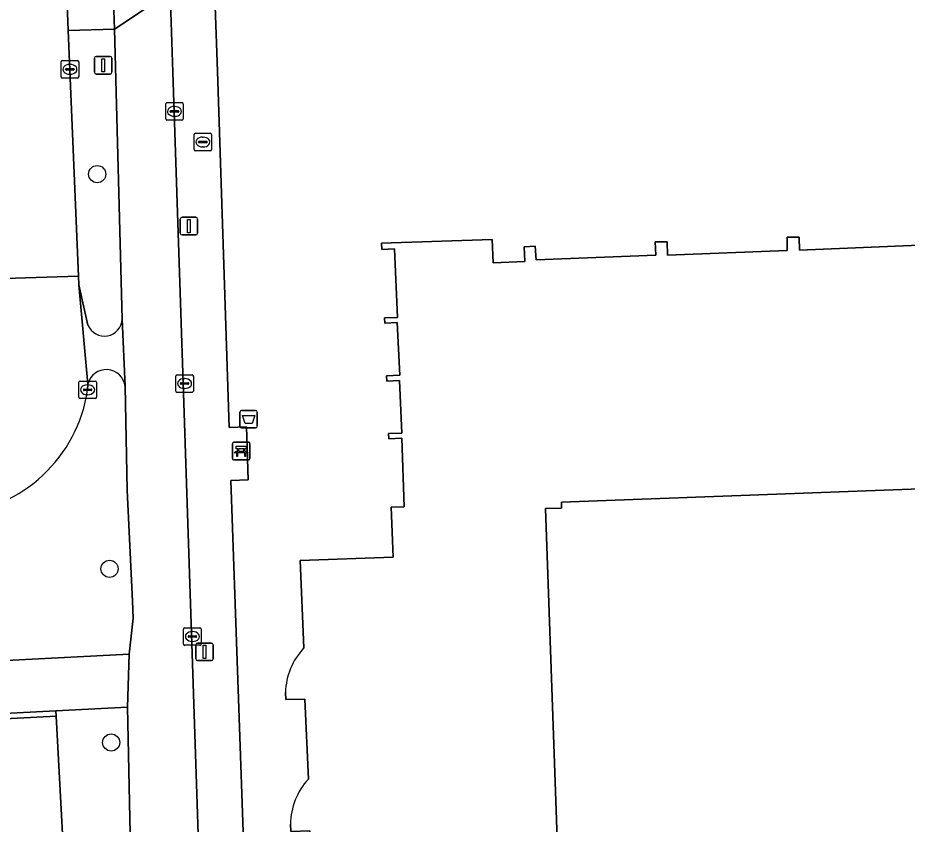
# Model space of a CAD drawing. Extents: x 161084 to 161928, y 385354 to 386522.
# Drawn here: x 161355.5 to 161406.1, y 386361.8 to 386407.7 of the extents above; entities that cross this region are included whole.
import ezdxf

# ---------------------------------------------------------------- set-up
doc = ezdxf.new("R2010")
doc.units = 0
for name, color, linetype in [('IMGEO_Afvalbak', 7, 'Continuous'), ('IMGEO_Bank', 7, 'Continuous'), ('IMGEO_Berm_groen', 7, 'Continuous'), ('IMGEO_Boom', 7, 'Continuous'), ('IMGEO_Brandkraan', 7, 'Continuous'), ('IMGEO_Erf', 7, 'Continuous'), ('IMGEO_Fietspad_gesloten', 7, 'Continuous'), ('IMGEO_Groenvoorziening', 7, 'Continuous'), ('IMGEO_Kolk', 7, 'Continuous'), ('IMGEO_Lichtmast', 7, 'Continuous'), ('IMGEO_Pand', 7, 'Continuous'), ('IMGEO_Parkeervlak_open', 7, 'Continuous'), ('IMGEO_Rijbaan_lokaal_open', 7, 'Continuous'), ('IMGEO_Verkeersbordpaal', 7, 'Continuous'), ('IMGEO_Voetpad_open', 7, 'Continuous')]:
    doc.layers.add(name, color=color, linetype=linetype)

msp = doc.modelspace()

# ---------------------------------------------------------------- linework, layer by layer
at = {"layer": 'IMGEO_Afvalbak'}
for p, q in [((161368.155, 386384.426), (161368.155, 386385.226)), ((161368.155, 386385.226), (161368.155, 386384.426)), ((161368.255, 386385.326), (161369.045, 386385.326)), ((161369.045, 386385.326), (161368.255, 386385.326)), ((161369.145, 386385.226), (161369.145, 386384.426)), ((161369.145, 386384.426), (161369.145, 386385.226)), ((161369.045, 386384.326), (161368.255, 386384.326)), ((161368.255, 386384.326), (161369.045, 386384.326))]:
    msp.add_line(p, q, dxfattribs=at)
msp.add_lwpolyline([(161368.298, 386385.04), (161369.002, 386385.04), (161368.853, 386384.57), (161368.447, 386384.57), (161368.298, 386385.04)], dxfattribs=at)
for centre, start, end in [((161368.255, 386385.226), 90, 180), ((161368.255, 386385.226), 90, 180), ((161369.045, 386385.226), 0, 90), ((161369.045, 386385.226), 360, 90), ((161368.255, 386384.426), 180, 270), ((161368.255, 386384.426), 180, 270), ((161369.045, 386384.426), 270, 0), ((161369.045, 386384.426), 270, 0)]:
    msp.add_arc(centre, 0.1, start, end, dxfattribs=at)
at = {"layer": 'IMGEO_Bank'}
for p, q in [((161367.73, 386382.586), (161367.73, 386383.427)), ((161367.73, 386383.427), (161367.73, 386382.586)), ((161367.805, 386383.511), (161368.646, 386383.511)), ((161368.646, 386383.511), (161367.805, 386383.511)), ((161368.039, 386383.017), (161368.039, 386383.123)), ((161368.083, 386383.123), (161368.083, 386383.017)), ((161368.371, 386383.129), (161368.089, 386383.129)), ((161368.377, 386383.017), (161368.377, 386383.123)), ((161368.421, 386383.123), (161368.421, 386383.017)), ((161368.73, 386383.436), (161368.73, 386382.595)), ((161368.73, 386382.595), (161368.73, 386383.436)), ((161368.655, 386382.511), (161367.814, 386382.511)), ((161367.814, 386382.511), (161368.655, 386382.511)), ((161368.427, 386382.909), (161368.034, 386382.909)), ((161368.089, 386383.011), (161368.371, 386383.011))]:
    msp.add_line(p, q, dxfattribs=at)
for points in [[(161368.033, 386383.129), (161367.947, 386383.129), (161367.947, 386383.29), (161368.51, 386383.29), (161368.51, 386383.129), (161368.427, 386383.129)], [(161367.977, 386382.909), (161367.835, 386382.909), (161367.947, 386383.011), (161368.033, 386383.011)], [(161368.027, 386382.902), (161368.027, 386382.695), (161367.984, 386382.695), (161367.984, 386382.902)], [(161368.427, 386383.011), (161368.51, 386383.011), (161368.622, 386382.909), (161368.483, 386382.909)], [(161368.477, 386382.902), (161368.477, 386382.695), (161368.433, 386382.695), (161368.433, 386382.902)]]:
    msp.add_lwpolyline(points, dxfattribs=at)
for centre, radius, start, end in [((161367.808, 386383.433), 0.0779, 92.4484, 184.2845), ((161367.808, 386383.433), 0.0779, 92.4484, 184.2845), ((161368.032, 386383.122), 0.00671, 2.8957, 87.1043), ((161368.032, 386383.018), 0.00671, 272.8957, 357.1043), ((161368.089, 386383.122), 0.00671, 92.8957, 177.1043), ((161368.089, 386383.018), 0.00671, 182.8957, 267.1043), ((161368.371, 386383.122), 0.00671, 2.8957, 87.1043), ((161368.371, 386383.018), 0.00671, 272.8957, 357.1043), ((161368.428, 386383.122), 0.00671, 92.8957, 177.1043), ((161368.428, 386383.018), 0.00671, 182.8957, 267.1043), ((161368.652, 386383.433), 0.0779, 2.4484, 94.2845), ((161368.652, 386383.433), 0.0779, 2.4484, 94.2845), ((161367.808, 386382.589), 0.0779, 182.4484, 274.2845), ((161367.808, 386382.589), 0.0779, 182.4484, 274.2845), ((161367.977, 386382.902), 0.00671, 2.8957, 87.1043), ((161368.034, 386382.902), 0.00671, 92.8957, 177.1043), ((161368.426, 386382.902), 0.00671, 2.8957, 87.1043), ((161368.483, 386382.902), 0.00671, 92.8957, 177.1043), ((161368.652, 386382.589), 0.0779, 272.4484, 4.2845), ((161368.652, 386382.589), 0.0779, 272.4484, 4.2845)]:
    msp.add_arc(centre, radius, start, end, dxfattribs=at)
at = {"layer": 'IMGEO_Berm_groen'}
for points in [[(161361.015, 386407.022), (161358.386, 386406.933), (161358.971, 386392.968), (161358.992, 386392.465), (161359.506, 386390.171)], [(161361.451, 386390.507), (161361.015, 386407.022)]]:
    msp.add_lwpolyline(points, dxfattribs=at)
msp.add_arc((161360.44, 386390.564), 1.013, 202.8421, 356.7602, dxfattribs=at)
at = {"layer": 'IMGEO_Boom'}
for centre in [(161360.033, 386398.767), (161360.736, 386376.309), (161360.827, 386366.429)]:
    msp.add_circle(centre, 0.489, dxfattribs=at)
at = {"layer": 'IMGEO_Brandkraan'}
for p, q in [((161365.545, 386400.163), (161365.545, 386401.015)), ((161365.62, 386401.089), (161366.472, 386401.089)), ((161366.033, 386400.869), (161366.058, 386400.869)), ((161366.546, 386401.015), (161366.546, 386400.163)), ((161365.804, 386400.583), (161365.804, 386400.595)), ((161366.242, 386400.546), (161365.844, 386400.546)), ((161365.847, 386400.632), (161366.245, 386400.632)), ((161366.056, 386400.309), (161366.031, 386400.309)), ((161366.288, 386400.595), (161366.288, 386400.583)), ((161366.472, 386400.089), (161365.62, 386400.089))]:
    msp.add_line(p, q, dxfattribs=at)
for points in [[(161365.545, 386400.163), (161365.545, 386401.015)], [(161365.62, 386401.089), (161366.472, 386401.089)], [(161366.546, 386401.015), (161366.546, 386400.163)], [(161366.472, 386400.089), (161365.62, 386400.089)]]:
    msp.add_lwpolyline(points, dxfattribs=at)
for centre, radius, start, end in [((161365.622, 386401.013), 0.0765, 91.552, 178.448), ((161365.622, 386401.013), 0.0765, 91.552, 178.448), ((161366.47, 386401.013), 0.0765, 1.552, 88.448), ((161366.47, 386401.013), 0.0765, 1.552, 88.448), ((161365.844, 386400.592), 0.0403, 85.8775, 175.7526), ((161365.841, 386400.582), 0.0366, 178.938, 274.7102), ((161366.245, 386400.589), 0.043, 264.8664, 352.4533), ((161366.249, 386400.594), 0.0386, 1.7309, 96.639), ((161365.622, 386400.165), 0.0765, 181.552, 268.448), ((161365.622, 386400.165), 0.0765, 181.552, 268.448), ((161366.47, 386400.165), 0.0765, 271.552, 358.448), ((161366.47, 386400.165), 0.0765, 271.552, 358.448)]:
    msp.add_arc(centre, radius, start, end, dxfattribs=at)
for centre, major_axis, ratio, start_param, end_param in [((161366.032, 386400.589), (-0.387, 0.002), 0.722429, 4.712389, 7.853982), ((161366.057, 386400.589), (-0.39, 0.002), 0.717154, 1.570796, 4.712389)]:
    msp.add_ellipse(centre, major_axis=major_axis, ratio=ratio, start_param=start_param, end_param=end_param, dxfattribs=at)
at = {"layer": 'IMGEO_Erf'}
for points in [[(161366.739, 386408.297), (161366.875, 386404.623), (161367.535, 386384.358), (161368.535, 386384.392), (161368.635, 386381.364), (161367.635, 386381.33), (161370.028, 386313.283)], [(161371.798, 386371.806), (161371.588, 386376.787), (161376.879, 386376.975), (161376.767, 386379.811), (161377.509, 386379.845), (161377.375, 386383.737), (161376.633, 386383.701), (161376.616, 386384.002), (161377.373, 386384.021), (161377.245, 386387.023), (161376.515, 386386.994), (161376.509, 386387.297), (161377.252, 386387.319), (161377.115, 386390.316), (161376.397, 386390.287), (161376.382, 386390.588), (161377.132, 386390.616), (161376.963, 386394.509), (161376.237, 386394.479), (161376.225, 386394.829), (161382.522, 386395.041), (161382.579, 386393.72), (161384.378, 386393.786), (161384.341, 386394.636), (161384.971, 386394.659), (161385.016, 386393.896), (161391.836, 386394.149), (161391.798, 386394.91), (161392.476, 386394.911), (161392.504, 386394.162), (161399.315, 386394.418), (161399.302, 386395.181), (161399.987, 386395.18), (161400.016, 386394.444), (161406.842, 386394.721)], [(161462.191, 386339.459), (161442.052, 386358.134), (161446.933, 386363.392), (161427.272, 386381.615), (161386.458, 386380.105), (161386.47, 386379.766), (161385.551, 386379.734), (161386.305, 386358.268), (161388.721, 386358.353), (161388.671, 386359.78), (161393.623, 386359.954)], [(161372.052, 386364.345), (161371.854, 386368.892), (161370.772, 386368.873), (161370.747, 386369.272)], [(161372.323, 386356.848), (161372.141, 386361.395), (161371.048, 386361.368), (161371.036, 386361.779)]]:
    msp.add_lwpolyline(points, dxfattribs=at)
for centre, radius, start, end in [((161374.611, 386369.154), 3.866, 136.69, 178.2566), ((161374.793, 386361.775), 3.757, 136.8518, 179.9463)]:
    msp.add_arc(centre, radius, start, end, dxfattribs=at)
at = {"layer": 'IMGEO_Fietspad_gesloten'}
for points in [[(161363.99, 386414.659), (161363.967, 386415.384), (161360.665, 386417.116), (161361.015, 386407.022), (161364.182, 386409.136)], [(161364.341, 386404.557), (161364.182, 386409.136), (161361.015, 386407.022), (161361.451, 386390.507), (161361.615, 386386.68), (161361.739, 386380.785), (161362.042, 386374.469), (161362.074, 386373.505), (161361.849, 386371.457), (161361.757, 386368.437), (161362.41, 386337.746), (161362.436, 386336.513), (161362.914, 386318.136), (161362.92, 386316.589), (161367.247, 386316.739), (161367.161, 386319.57)]]:
    msp.add_lwpolyline(points, close=True, dxfattribs=at)
at = {"layer": 'IMGEO_Groenvoorziening'}
for points in [[(161351.92, 386379.418), (161337.841, 386378.824), (161337.992, 386375.228), (161338.272, 386370.245), (161361.849, 386371.457), (161362.074, 386373.505), (161362.042, 386374.469), (161361.739, 386380.785), (161361.615, 386386.68)], [(161359.505, 386386.821), (161359.488, 386386.494)]]:
    msp.add_lwpolyline(points, dxfattribs=at)
for points in [[(161361.757, 386368.437), (161357.681, 386368.234), (161357.697, 386367.934), (161358.9, 386345.743), (161358.917, 386345.437), (161356.269, 386345.292), (161356.36, 386343.47), (161356.589, 386338.865), (161356.659, 386337.466), (161359.051, 386337.575), (161362.41, 386337.746)], [(161357.697, 386367.934), (161357.681, 386368.234), (161348.494, 386367.751), (161348.51, 386367.451)]]:
    msp.add_lwpolyline(points, close=True, dxfattribs=at)
for centre, radius, start, end in [((161360.548, 386386.573), 1.072, 5.7149, 166.639), ((161351.25, 386387.72), 8.329, 274.6169, 351.5346)]:
    msp.add_arc(centre, radius, start, end, dxfattribs=at)
at = {"layer": 'IMGEO_Kolk'}
for p, q in [((161357.977, 386404.299), (161357.977, 386405.151)), ((161358.052, 386405.225), (161358.904, 386405.225)), ((161358.465, 386405.005), (161358.49, 386405.005)), ((161358.978, 386405.151), (161358.978, 386404.299)), ((161358.236, 386404.719), (161358.236, 386404.731)), ((161358.674, 386404.682), (161358.276, 386404.682)), ((161358.279, 386404.768), (161358.677, 386404.768)), ((161358.488, 386404.445), (161358.463, 386404.445)), ((161358.72, 386404.731), (161358.72, 386404.719)), ((161358.904, 386404.225), (161358.052, 386404.225)), ((161364.005, 386402.833), (161364.857, 386402.833)), ((161363.93, 386401.907), (161363.93, 386402.759)), ((161364.189, 386402.327), (161364.189, 386402.339)), ((161364.627, 386402.29), (161364.229, 386402.29)), ((161364.232, 386402.376), (161364.63, 386402.376)), ((161364.418, 386402.613), (161364.443, 386402.613)), ((161364.673, 386402.339), (161364.673, 386402.327)), ((161364.931, 386402.759), (161364.931, 386401.907)), ((161364.857, 386401.833), (161364.005, 386401.833)), ((161364.441, 386402.053), (161364.416, 386402.053)), ((161364.504, 386386.424), (161364.504, 386387.276)), ((161364.579, 386387.35), (161365.431, 386387.35)), ((161364.992, 386387.13), (161365.017, 386387.13)), ((161365.505, 386387.276), (161365.505, 386386.424)), ((161358.987, 386386.068), (161358.987, 386386.92)), ((161359.062, 386386.994), (161359.914, 386386.994)), ((161359.475, 386386.774), (161359.5, 386386.774)), ((161359.988, 386386.92), (161359.988, 386386.068)), ((161364.763, 386386.844), (161364.763, 386386.856)), ((161365.201, 386386.807), (161364.803, 386386.807)), ((161364.806, 386386.893), (161365.204, 386386.893)), ((161365.015, 386386.57), (161364.99, 386386.57)), ((161365.247, 386386.856), (161365.247, 386386.844)), ((161359.246, 386386.488), (161359.246, 386386.5)), ((161359.684, 386386.451), (161359.286, 386386.451)), ((161359.289, 386386.537), (161359.687, 386386.537)), ((161359.498, 386386.214), (161359.473, 386386.214)), ((161359.73, 386386.5), (161359.73, 386386.488)), ((161365.431, 386386.35), (161364.579, 386386.35)), ((161359.914, 386385.994), (161359.062, 386385.994)), ((161365.025, 386372.956), (161365.877, 386372.956)), ((161364.95, 386372.03), (161364.95, 386372.882)), ((161365.209, 386372.45), (161365.209, 386372.462)), ((161365.647, 386372.413), (161365.249, 386372.413)), ((161365.252, 386372.499), (161365.65, 386372.499)), ((161365.438, 386372.736), (161365.463, 386372.736)), ((161365.693, 386372.462), (161365.693, 386372.45)), ((161365.951, 386372.882), (161365.951, 386372.03)), ((161365.877, 386371.956), (161365.025, 386371.956)), ((161365.461, 386372.176), (161365.436, 386372.176))]:
    msp.add_line(p, q, dxfattribs=at)
for points in [[(161357.977, 386404.299), (161357.977, 386405.151)], [(161358.052, 386405.225), (161358.904, 386405.225)], [(161358.978, 386405.151), (161358.978, 386404.299)], [(161358.904, 386404.225), (161358.052, 386404.225)], [(161364.005, 386402.833), (161364.857, 386402.833)], [(161363.93, 386401.907), (161363.93, 386402.759)], [(161364.931, 386402.759), (161364.931, 386401.907)], [(161364.857, 386401.833), (161364.005, 386401.833)], [(161364.504, 386386.424), (161364.504, 386387.276)], [(161364.579, 386387.35), (161365.431, 386387.35)], [(161365.505, 386387.276), (161365.505, 386386.424)], [(161358.987, 386386.068), (161358.987, 386386.92)], [(161359.062, 386386.994), (161359.914, 386386.994)], [(161359.988, 386386.92), (161359.988, 386386.068)], [(161365.431, 386386.35), (161364.579, 386386.35)], [(161359.914, 386385.994), (161359.062, 386385.994)], [(161365.025, 386372.956), (161365.877, 386372.956)], [(161364.95, 386372.03), (161364.95, 386372.882)], [(161365.951, 386372.882), (161365.951, 386372.03)], [(161365.877, 386371.956), (161365.025, 386371.956)]]:
    msp.add_lwpolyline(points, dxfattribs=at)
for centre, radius, start, end in [((161358.054, 386405.149), 0.0765, 91.552, 178.448), ((161358.054, 386405.149), 0.0765, 91.552, 178.448), ((161358.902, 386405.149), 0.0765, 1.552, 88.448), ((161358.902, 386405.149), 0.0765, 1.552, 88.448), ((161358.054, 386404.301), 0.0765, 181.552, 268.448), ((161358.054, 386404.301), 0.0765, 181.552, 268.448), ((161358.276, 386404.728), 0.0403, 85.8775, 175.7526), ((161358.273, 386404.718), 0.0366, 178.938, 274.7102), ((161358.677, 386404.725), 0.043, 264.8664, 352.4533), ((161358.681, 386404.73), 0.0386, 1.7309, 96.639), ((161358.902, 386404.301), 0.0765, 271.552, 358.448), ((161358.902, 386404.301), 0.0765, 271.552, 358.448), ((161364.007, 386402.757), 0.0765, 91.552, 178.448), ((161364.007, 386402.757), 0.0765, 91.552, 178.448), ((161364.855, 386402.757), 0.0765, 1.552, 88.448), ((161364.855, 386402.757), 0.0765, 1.552, 88.448), ((161364.229, 386402.336), 0.0403, 85.8775, 175.7526), ((161364.226, 386402.326), 0.0366, 178.938, 274.7102), ((161364.63, 386402.333), 0.043, 264.8664, 352.4533), ((161364.634, 386402.338), 0.0386, 1.7309, 96.639), ((161364.007, 386401.909), 0.0765, 181.552, 268.448), ((161364.007, 386401.909), 0.0765, 181.552, 268.448), ((161364.855, 386401.909), 0.0765, 271.552, 358.448), ((161364.855, 386401.909), 0.0765, 271.552, 358.448), ((161364.581, 386387.274), 0.0765, 91.552, 178.448), ((161364.581, 386387.274), 0.0765, 91.552, 178.448), ((161365.429, 386387.274), 0.0765, 1.552, 88.448), ((161365.429, 386387.274), 0.0765, 1.552, 88.448), ((161359.064, 386386.918), 0.0765, 91.552, 178.448), ((161359.064, 386386.918), 0.0765, 91.552, 178.448), ((161359.912, 386386.918), 0.0765, 1.552, 88.448), ((161359.912, 386386.918), 0.0765, 1.552, 88.448), ((161364.803, 386386.853), 0.0403, 85.8775, 175.7526), ((161364.8, 386386.843), 0.0366, 178.938, 274.7102), ((161365.204, 386386.85), 0.043, 264.8664, 352.4533), ((161365.208, 386386.855), 0.0386, 1.7309, 96.639), ((161359.064, 386386.07), 0.0765, 181.552, 268.448), ((161359.064, 386386.07), 0.0765, 181.552, 268.448), ((161359.286, 386386.497), 0.0403, 85.8775, 175.7526), ((161359.283, 386386.487), 0.0366, 178.938, 274.7102), ((161359.687, 386386.494), 0.043, 264.8664, 352.4533), ((161359.691, 386386.499), 0.0386, 1.7309, 96.639), ((161359.912, 386386.07), 0.0765, 271.552, 358.448), ((161359.912, 386386.07), 0.0765, 271.552, 358.448), ((161364.581, 386386.426), 0.0765, 181.552, 268.448), ((161364.581, 386386.426), 0.0765, 181.552, 268.448), ((161365.429, 386386.426), 0.0765, 271.552, 358.448), ((161365.429, 386386.426), 0.0765, 271.552, 358.448), ((161365.027, 386372.88), 0.0765, 91.552, 178.448), ((161365.027, 386372.88), 0.0765, 91.552, 178.448), ((161365.875, 386372.88), 0.0765, 1.552, 88.448), ((161365.875, 386372.88), 0.0765, 1.552, 88.448), ((161365.249, 386372.459), 0.0403, 85.8775, 175.7526), ((161365.246, 386372.449), 0.0366, 178.938, 274.7102), ((161365.65, 386372.456), 0.043, 264.8664, 352.4533), ((161365.654, 386372.461), 0.0386, 1.7309, 96.639), ((161365.027, 386372.032), 0.0765, 181.552, 268.448), ((161365.027, 386372.032), 0.0765, 181.552, 268.448), ((161365.875, 386372.032), 0.0765, 271.552, 358.448), ((161365.875, 386372.032), 0.0765, 271.552, 358.448)]:
    msp.add_arc(centre, radius, start, end, dxfattribs=at)
for centre, major_axis, ratio, start_param, end_param in [((161358.464, 386404.725), (-0.387, 0.002), 0.722429, 4.712389, 7.853982), ((161358.489, 386404.725), (-0.39, 0.002), 0.717154, 1.570796, 4.712389), ((161364.417, 386402.333), (-0.387, 0.002), 0.722429, 4.712389, 7.853982), ((161364.442, 386402.333), (-0.39, 0.002), 0.717154, 1.570796, 4.712389), ((161364.991, 386386.85), (-0.387, 0.002), 0.722429, 4.712389, 7.853982), ((161365.016, 386386.85), (-0.39, 0.002), 0.717154, 1.570796, 4.712389), ((161359.474, 386386.494), (-0.387, 0.002), 0.722429, 4.712389, 7.853982), ((161359.499, 386386.494), (-0.39, 0.002), 0.717154, 1.570796, 4.712389), ((161365.437, 386372.456), (-0.387, 0.002), 0.722429, 4.712389, 7.853982), ((161365.462, 386372.456), (-0.39, 0.002), 0.717154, 1.570796, 4.712389)]:
    msp.add_ellipse(centre, major_axis=major_axis, ratio=ratio, start_param=start_param, end_param=end_param, dxfattribs=at)
at = {"layer": 'IMGEO_Lichtmast'}
for p, q in [((161364.761, 386395.409), (161364.761, 386396.209)), ((161364.761, 386396.209), (161364.761, 386395.409)), ((161364.861, 386396.309), (161365.651, 386396.309)), ((161365.651, 386396.309), (161364.861, 386396.309)), ((161365.751, 386396.209), (161365.751, 386395.409)), ((161365.751, 386395.409), (161365.751, 386396.209)), ((161365.651, 386395.309), (161364.861, 386395.309)), ((161364.861, 386395.309), (161365.651, 386395.309)), ((161365.643, 386371.187), (161365.643, 386371.987)), ((161365.643, 386371.987), (161365.643, 386371.187)), ((161365.743, 386372.087), (161366.533, 386372.087)), ((161366.533, 386372.087), (161365.743, 386372.087)), ((161366.633, 386371.987), (161366.633, 386371.187)), ((161366.633, 386371.187), (161366.633, 386371.987)), ((161366.533, 386371.087), (161365.743, 386371.087)), ((161365.743, 386371.087), (161366.533, 386371.087))]:
    msp.add_line(p, q, dxfattribs=at)
for points in [[(161365.181, 386396.184), (161365.331, 386396.184), (161365.331, 386395.434), (161365.181, 386395.434), (161365.181, 386396.184)], [(161366.063, 386371.962), (161366.213, 386371.962), (161366.213, 386371.212), (161366.063, 386371.212), (161366.063, 386371.962)]]:
    msp.add_lwpolyline(points, dxfattribs=at)
for centre, start, end in [((161364.861, 386396.209), 90, 180), ((161364.861, 386396.209), 90, 180), ((161365.651, 386396.209), 0, 90), ((161365.651, 386396.209), 360, 90), ((161364.861, 386395.409), 180, 270), ((161364.861, 386395.409), 180, 270), ((161365.651, 386395.409), 270, 0), ((161365.651, 386395.409), 270, 0), ((161365.743, 386371.987), 90, 180), ((161365.743, 386371.987), 90, 180), ((161366.533, 386371.987), 0, 90), ((161366.533, 386371.987), 360, 90), ((161365.743, 386371.187), 180, 270), ((161365.743, 386371.187), 180, 270), ((161366.533, 386371.187), 270, 0), ((161366.533, 386371.187), 270, 0)]:
    msp.add_arc(centre, 0.1, start, end, dxfattribs=at)
at = {"layer": 'IMGEO_Pand'}
for points in [[(161406.842, 386394.721), (161400.016, 386394.444), (161399.987, 386395.18), (161399.302, 386395.181), (161399.315, 386394.418), (161392.504, 386394.162), (161392.476, 386394.911), (161391.798, 386394.91), (161391.836, 386394.149), (161385.016, 386393.896), (161384.971, 386394.659), (161384.341, 386394.636), (161384.378, 386393.786), (161382.579, 386393.72), (161382.522, 386395.041), (161376.225, 386394.829), (161376.237, 386394.479), (161376.963, 386394.509), (161377.132, 386390.616), (161376.382, 386390.588), (161376.397, 386390.287), (161377.115, 386390.316), (161377.252, 386387.319), (161376.509, 386387.297), (161376.515, 386386.994), (161377.245, 386387.023), (161377.373, 386384.021), (161376.616, 386384.002), (161376.633, 386383.701), (161377.375, 386383.737), (161377.509, 386379.845), (161376.767, 386379.811), (161376.879, 386376.975), (161371.588, 386376.787), (161371.798, 386371.806)], [(161393.623, 386359.954), (161388.671, 386359.78), (161388.721, 386358.353), (161386.305, 386358.268), (161385.551, 386379.734), (161386.47, 386379.766), (161386.458, 386380.105), (161427.272, 386381.615), (161446.933, 386363.392), (161442.052, 386358.134), (161462.191, 386339.459)], [(161370.747, 386369.272), (161370.772, 386368.873), (161371.854, 386368.892), (161372.052, 386364.345)], [(161371.036, 386361.779), (161371.048, 386361.368), (161372.141, 386361.395), (161372.323, 386356.848)]]:
    msp.add_lwpolyline(points, dxfattribs=at)
for centre, radius, start, end in [((161374.611, 386369.154), 3.866, 136.69, 178.2566), ((161374.793, 386361.775), 3.757, 136.8518, 179.9463)]:
    msp.add_arc(centre, radius, start, end, dxfattribs=at)
at = {"layer": 'IMGEO_Parkeervlak_open'}
msp.add_lwpolyline([(161357.697, 386367.934), (161348.51, 386367.451), (161348.494, 386367.751), (161346.719, 386367.639), (161346.779, 386365.837), (161347.388, 386355.274), (161347.958, 386344.818), (161353.326, 386345.124), (161353.309, 386345.424), (161358.9, 386345.743)], close=True, dxfattribs=at)
at = {"layer": 'IMGEO_Rijbaan_lokaal_open'}
for points in [[(161352.517, 386392.748), (161352.527, 386392.747), (161355.951, 386392.865), (161358.971, 386392.968), (161358.386, 386406.933), (161358.008, 386417.045), (161356.342, 386464.017)], [(161359.488, 386386.494), (161359.505, 386386.821), (161358.992, 386392.465), (161358.971, 386392.968), (161355.951, 386392.865), (161352.527, 386392.747), (161352.517, 386392.748), (161351.233, 386392.704), (161351.213, 386392.699), (161347.608, 386392.55), (161343.983, 386392.397), (161344.029, 386391.148)]]:
    msp.add_lwpolyline(points, dxfattribs=at)
msp.add_lwpolyline([(161360.665, 386417.116), (161358.008, 386417.045), (161358.386, 386406.933), (161361.015, 386407.022)], close=True, dxfattribs=at)
msp.add_arc((161351.25, 386387.72), 8.329, 274.6169, 351.5346, dxfattribs=at)
at = {"layer": 'IMGEO_Verkeersbordpaal'}
for p, q in [((161359.876, 386404.559), (161359.876, 386405.359)), ((161359.876, 386405.359), (161359.876, 386404.559)), ((161359.976, 386405.459), (161360.766, 386405.459)), ((161360.766, 386405.459), (161359.976, 386405.459)), ((161360.866, 386405.359), (161360.866, 386404.559)), ((161360.866, 386404.559), (161360.866, 386405.359)), ((161360.766, 386404.459), (161359.976, 386404.459)), ((161359.976, 386404.459), (161360.766, 386404.459))]:
    msp.add_line(p, q, dxfattribs=at)
msp.add_lwpolyline([(161360.296, 386405.334), (161360.446, 386405.334), (161360.446, 386404.584), (161360.296, 386404.584), (161360.296, 386405.334)], dxfattribs=at)
for centre, start, end in [((161359.976, 386405.359), 90, 180), ((161359.976, 386405.359), 90, 180), ((161360.766, 386405.359), 0, 90), ((161360.766, 386405.359), 360, 90), ((161359.976, 386404.559), 180, 270), ((161359.976, 386404.559), 180, 270), ((161360.766, 386404.559), 270, 0), ((161360.766, 386404.559), 270, 0)]:
    msp.add_arc(centre, 0.1, start, end, dxfattribs=at)
at = {"layer": 'IMGEO_Voetpad_open'}
for points in [[(161366.875, 386404.623), (161366.739, 386408.297), (161366.68, 386409.882), (161364.182, 386409.136), (161364.341, 386404.557), (161367.161, 386319.57), (161367.247, 386316.739), (161367.745, 386311.678)], [(161370.214, 386312.371), (161370.028, 386313.283), (161367.635, 386381.33), (161368.635, 386381.364), (161368.535, 386384.392), (161367.535, 386384.358), (161366.875, 386404.623)], [(161359.506, 386390.171), (161358.992, 386392.465), (161359.505, 386386.821)], [(161361.615, 386386.68), (161361.451, 386390.507)], [(161348.494, 386367.751), (161357.681, 386368.234), (161361.757, 386368.437), (161361.849, 386371.457), (161338.272, 386370.245)]]:
    msp.add_lwpolyline(points, dxfattribs=at)
for centre, radius, start, end in [((161360.44, 386390.564), 1.013, 202.8421, 356.7602), ((161360.548, 386386.573), 1.072, 5.7149, 166.639)]:
    msp.add_arc(centre, radius, start, end, dxfattribs=at)

doc.saveas('drawing.dxf')
